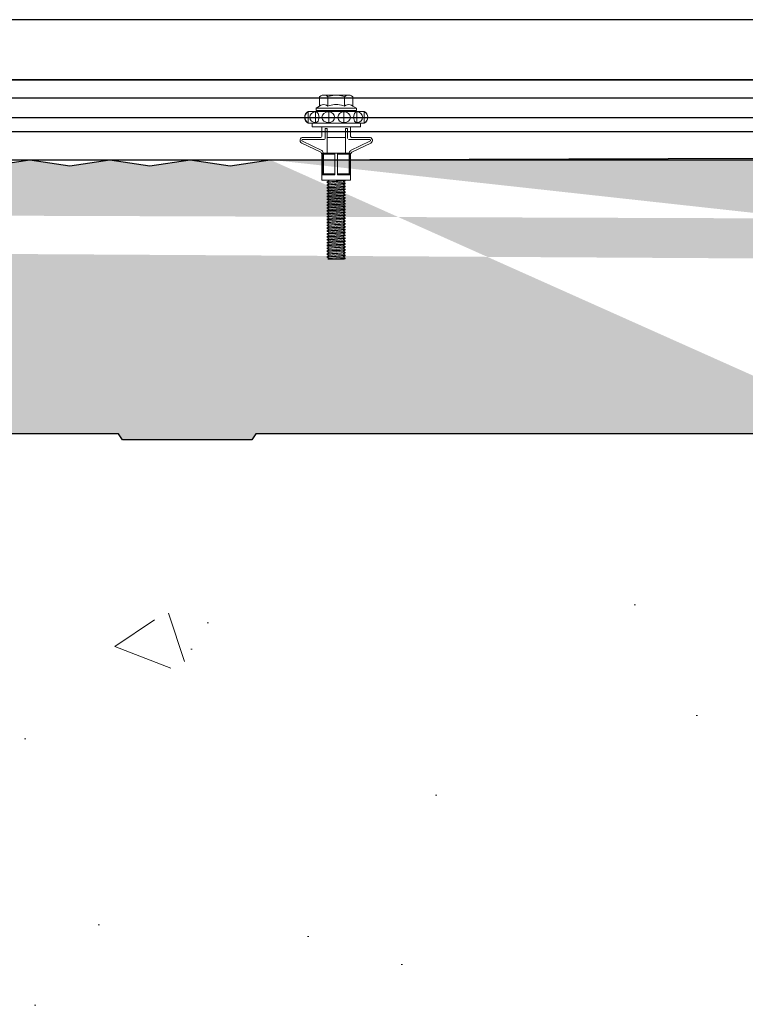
# Model space of a CAD drawing. Header units: millimetres. Extents: x -312551 to 250764, y -35891 to 59426.
# Tile 281 of 316: x 160094 to 160275, y 9317 to 9563. Entities that reach past the tile are written whole.
import ezdxf

# ---------------------------------------------------------------- set-up
doc = ezdxf.new("R2010")
doc.units = ezdxf.units.MM
doc.header["$LTSCALE"] = 2.5
for name, color, linetype in [('AWP70', 7, 'Continuous'), ('Rails', 1, 'Continuous'), ('Terracotta Tile', 30, 'Continuous')]:
    doc.layers.add(name, color=color, linetype=linetype)
doc.layers.add('HATCH', color=4, linetype='Continuous', lineweight=13)

# ---------------------------------------------------------------- blocks, each defined once
blk = doc.blocks.new('KP Tile fastener')
at = {"layer": 'Rails', "color": 7, "linetype": 'Continuous', "lineweight": 0}
for p, q in [((-3.24, 7.64), (-3.59, 7.37)), ((-3.18, 7.63), (-3.5, 7.37)), ((-2.83, 7.81), (-3.24, 7.64)), ((-2.8, 7.8), (-3.18, 7.63)), ((-2.39, 7.87), (-2.83, 7.81)), ((-2.39, 7.86), (-2.8, 7.8)), ((-1.94, 7.82), (-2.39, 7.87)), ((-1.97, 7.8), (-2.39, 7.86)), ((-1.59, 7.63), (-1.97, 7.8)), ((-1.53, 7.65), (-1.94, 7.82)), ((-1.27, 7.37), (-1.59, 7.63)), ((-1.18, 7.38), (-1.53, 7.65)), ((2.63, 3.85), (2.63, 8.3)), ((3.13, 3.04), (3.13, 8.33)), ((5.95, 3.6), (3.61, 8.44)), ((6.37, 3.87), (4.05, 8.63)), ((-5.19, 4.16), (-4.68, 5.04)), ((-4.68, 0), (-4.68, 5.04)), ((-4.68, 5.04), (-4.05, 5.04)), ((-4.05, 0), (-4.05, 5.04)), ((-3.59, 7.37), (-3.87, 7.02)), ((-3.87, 0), (-3.87, 7.02)), ((-3.5, 7.37), (-3.73, 7.02)), ((-3.73, 7.02), (-1.04, 7.02)), ((-3.63, 5.7), (-3.73, 5.14)), ((-3.73, 5.14), (-1.04, 5.14)), ((-3.73, 5.14), (-3.63, 4.82)), ((-3.34, 6.17), (-3.63, 5.7)), ((-2.9, 6.49), (-3.34, 6.17)), ((-2.39, 6.6), (-2.9, 6.49)), ((-1.87, 6.49), (-2.39, 6.6)), ((-1.43, 6.17), (-1.87, 6.49)), ((-1.14, 5.7), (-1.43, 6.17)), ((-1.04, 7.02), (-1.27, 7.37)), ((-0.9, 7.02), (-1.18, 7.38)), ((-1.04, 5.14), (-1.14, 5.7)), ((-1.14, 4.82), (-1.04, 5.14)), ((-0.9, 0), (-0.9, 7.02)), ((-0.9, 6.03), (0, 6.03)), ((0, 0), (0, 6.03)), ((0, 0), (0, 6.03)), ((-7.87, 3.5), (-7.92, 3.12)), ((-7.92, 0), (-7.92, 3.12)), ((-7.92, 3.12), (-7.87, 2.73)), ((-7.71, 3.86), (-7.87, 3.5)), ((-7.87, 2.73), (-7.71, 2.38)), ((-7.47, 4.16), (-7.71, 3.86)), ((-7.47, 4.16), (-5.19, 4.16)), ((-5.53, 3.49), (-5.58, 3.12)), ((-5.58, 3.12), (-5.53, 2.74)), ((-5.4, 3.85), (-5.53, 3.49)), ((-5.53, 2.74), (-5.4, 2.39)), ((-5.19, 4.15), (-5.4, 3.85)), ((-3.63, 2.53), (-3.73, 1.88)), ((-3.63, 4.82), (-3.34, 4.54)), ((-3.34, 3.07), (-3.63, 2.53)), ((-3.34, 4.54), (-2.39, 4.3)), ((-2.9, 3.44), (-3.34, 3.07)), ((-2.39, 3.57), (-2.9, 3.44)), ((-2.39, 4.3), (-1.43, 4.54)), ((-1.87, 3.44), (-2.39, 3.57)), ((-1.43, 3.07), (-1.87, 3.44)), ((-1.43, 4.54), (-1.14, 4.82)), ((-1.14, 2.53), (-1.43, 3.07)), ((-1.04, 1.88), (-1.14, 2.53)), ((0, 3.6), (2.38, 3.6)), ((0.43, 2.28), (0.43, 2.79)), ((0.43, 2.79), (2.88, 2.79)), ((6.6, 0.36), (6.6, 3.69)), ((6.6, 3.51), (12, 3.51)), ((6.6, 3.33), (12, 3.33)), ((6.6, 3.33), (6.87, 3.2)), ((6.87, 0.36), (6.87, 3.2)), ((6.87, 3.2), (11.73, 3.2)), ((6.95, 3.6), (12, 3.6)), ((11.73, 3.2), (12, 3.33)), ((11.73, 0.36), (11.73, 3.2)), ((12, 0.36), (12, 3.6)), ((12, 3.6), (13.35, 3.6)), ((13.35, 0), (13.35, 3.6)), ((-7.9, 0.43), (-7.92, 0)), ((-7.9, 0.43), (-7.92, 0)), ((-7.9, -0.43), (-7.92, 0)), ((-7.9, -0.43), (-7.92, 0)), ((-7.84, 0.86), (-7.9, 0.43)), ((-7.75, 1.28), (-7.84, 0.86)), ((-7.62, 1.69), (-7.75, 1.28)), ((-7.71, 2.38), (-7.47, 2.08)), ((-7.47, 2.08), (-7.62, 1.69)), ((-7.47, 2.08), (-5.19, 2.08)), ((-5.56, 0.42), (-5.58, 0)), ((-5.56, 0.42), (-5.58, 0)), ((-5.56, -0.42), (-5.58, 0)), ((-5.56, -0.42), (-5.58, 0)), ((-5.52, 0.85), (-5.56, 0.42)), ((-5.44, 1.28), (-5.52, 0.85)), ((-5.33, 1.69), (-5.44, 1.28)), ((-5.4, 2.39), (-5.19, 2.08)), ((-5.2, 2.08), (-5.33, 1.69)), ((-4.68, 0), (-4.68, -5.04)), ((-4.05, 2.09), (-3.87, 2.09)), ((-4.05, 0), (-4.05, -5.04)), ((-3.73, 1.88), (-1.04, 1.88)), ((-3.73, 1.88), (-3.63, 1.32)), ((-3.63, 1.32), (-3.34, 0.85)), ((-3.34, 0.85), (-2.9, 0.53)), ((-2.9, 0.53), (-2.39, 0.42)), ((-2.9, 0.53), (-2.39, 0.42)), ((-2.39, 0.42), (-1.87, 0.53)), ((-2.39, 0.42), (-1.87, 0.53)), ((-1.87, 0.53), (-1.43, 0.85)), ((-1.43, 0.85), (-1.14, 1.32)), ((-1.14, 1.32), (-1.04, 1.88)), ((0, 0), (0, -6.03)), ((0, 0), (0, -6.03)), ((0.43, 2.28), (6.6, 2.28)), ((2.63, 2.28), (2.63, -2.28)), ((6.6, 0.36), (12, 0.36)), ((6.6, 0.36), (6.6, -3.69)), ((13.35, 2.2), (13.38, 2.25)), ((13.35, 0), (13.35, -3.6)), ((13.38, 2.25), (13.74, -2.25)), ((13.38, 2.25), (13.53, 2.25)), ((13.53, 2.25), (13.89, -2.25)), ((13.53, 2.25), (13.77, 1.84)), ((13.77, 1.84), (13.78, 1.82)), ((13.78, 1.82), (13.8, 1.81)), ((13.8, 1.81), (13.81, 1.81)), ((13.81, 1.81), (13.83, 1.81)), ((13.82, 1.81), (14.17, -1.81)), ((13.83, 1.81), (13.85, 1.82)), ((13.85, 1.82), (13.86, 1.84)), ((13.86, 1.84), (14.1, 2.25)), ((14.1, 2.25), (14.46, -2.25)), ((14.1, 2.25), (14.25, 2.25)), ((14.25, 2.25), (14.61, -2.25)), ((14.25, 2.25), (14.49, 1.84)), ((14.49, 1.84), (14.5, 1.82)), ((14.5, 1.82), (14.52, 1.81)), ((14.52, 1.81), (14.53, 1.81)), ((14.53, 1.81), (14.55, 1.81)), ((14.54, 1.81), (14.89, -1.81)), ((14.55, 1.81), (14.57, 1.82)), ((14.57, 1.82), (14.58, 1.84)), ((14.58, 1.84), (14.82, 2.25)), ((14.82, 2.25), (15.18, -2.25)), ((14.82, 2.25), (14.97, 2.25)), ((14.97, 2.25), (15.33, -2.25)), ((14.97, 2.25), (15.21, 1.84)), ((15.21, 1.84), (15.22, 1.82)), ((15.22, 1.82), (15.24, 1.81)), ((15.24, 1.81), (15.25, 1.81)), ((15.25, 1.81), (15.27, 1.81)), ((15.26, 1.81), (15.61, -1.81)), ((15.27, 1.81), (15.29, 1.82)), ((15.29, 1.82), (15.3, 1.84)), ((15.3, 1.84), (15.54, 2.25)), ((15.54, 2.25), (15.9, -2.25)), ((15.54, 2.25), (15.69, 2.25)), ((15.69, 2.25), (16.05, -2.25)), ((15.69, 2.25), (15.93, 1.84)), ((15.93, 1.84), (15.94, 1.82)), ((15.94, 1.82), (15.96, 1.81)), ((15.96, 1.81), (15.97, 1.81)), ((15.97, 1.81), (15.99, 1.81)), ((15.98, 1.81), (16.33, -1.81)), ((15.99, 1.81), (16.01, 1.82)), ((16.01, 1.82), (16.02, 1.84)), ((16.02, 1.84), (16.26, 2.25)), ((16.26, 2.25), (16.62, -2.25)), ((16.26, 2.25), (16.41, 2.25)), ((16.41, 2.25), (16.77, -2.25)), ((16.41, 2.25), (16.65, 1.84)), ((16.65, 1.84), (16.66, 1.82)), ((16.66, 1.82), (16.68, 1.81)), ((16.68, 1.81), (16.69, 1.81)), ((16.69, 1.81), (16.71, 1.81)), ((16.7, 1.81), (17.05, -1.81)), ((16.71, 1.81), (16.73, 1.82)), ((16.73, 1.82), (16.74, 1.84)), ((16.74, 1.84), (16.98, 2.25)), ((16.98, 2.25), (17.34, -2.25)), ((16.98, 2.25), (17.13, 2.25)), ((17.13, 2.25), (17.49, -2.25)), ((17.13, 2.25), (17.37, 1.84)), ((17.37, 1.84), (17.38, 1.82)), ((17.38, 1.82), (17.4, 1.81)), ((17.4, 1.81), (17.41, 1.81)), ((17.41, 1.81), (17.43, 1.81)), ((17.42, 1.81), (17.77, -1.81)), ((17.43, 1.81), (17.45, 1.82)), ((17.45, 1.82), (17.46, 1.84)), ((17.46, 1.84), (17.7, 2.25)), ((17.7, 2.25), (18.06, -2.25)), ((17.7, 2.25), (17.85, 2.25)), ((17.85, 2.25), (18.21, -2.25)), ((17.85, 2.25), (18.09, 1.84)), ((18.09, 1.84), (18.1, 1.82)), ((18.1, 1.82), (18.12, 1.81)), ((18.12, 1.81), (18.13, 1.81)), ((18.13, 1.81), (18.15, 1.81)), ((18.14, 1.81), (18.49, -1.81)), ((18.15, 1.81), (18.17, 1.82)), ((18.17, 1.82), (18.18, 1.84)), ((18.18, 1.84), (18.42, 2.25)), ((18.42, 2.25), (18.78, -2.25)), ((18.42, 2.25), (18.57, 2.25)), ((18.57, 2.25), (18.93, -2.25)), ((18.57, 2.25), (18.81, 1.84)), ((18.81, 1.84), (18.82, 1.82)), ((18.82, 1.82), (18.84, 1.81)), ((18.84, 1.81), (18.85, 1.81)), ((18.85, 1.81), (18.87, 1.81)), ((18.86, 1.81), (19.21, -1.81)), ((18.87, 1.81), (18.89, 1.82)), ((18.89, 1.82), (18.9, 1.84)), ((18.9, 1.84), (19.14, 2.25)), ((19.14, 2.25), (19.5, -2.25)), ((19.14, 2.25), (19.29, 2.25)), ((19.29, 2.25), (19.65, -2.25)), ((19.29, 2.25), (19.53, 1.84)), ((19.53, 1.84), (19.54, 1.82)), ((19.54, 1.82), (19.56, 1.81)), ((19.56, 1.81), (19.57, 1.81)), ((19.57, 1.81), (19.59, 1.81)), ((19.58, 1.81), (19.93, -1.81)), ((19.59, 1.81), (19.61, 1.82)), ((19.61, 1.82), (19.62, 1.84)), ((19.62, 1.84), (19.86, 2.25)), ((19.86, 2.25), (20.22, -2.25)), ((19.86, 2.25), (20.01, 2.25)), ((20.01, 2.25), (20.37, -2.25)), ((20.01, 2.25), (20.25, 1.84)), ((20.25, 1.84), (20.26, 1.82)), ((20.26, 1.82), (20.28, 1.81)), ((20.28, 1.81), (20.29, 1.81)), ((20.29, 1.81), (20.31, 1.81)), ((20.3, 1.81), (20.65, -1.81)), ((20.31, 1.81), (20.33, 1.82)), ((20.33, 1.82), (20.34, 1.84)), ((20.34, 1.84), (20.58, 2.25)), ((20.58, 2.25), (20.94, -2.25)), ((20.58, 2.25), (20.73, 2.25)), ((20.73, 2.25), (21.09, -2.25)), ((20.73, 2.25), (20.97, 1.84)), ((20.97, 1.84), (20.98, 1.82)), ((20.98, 1.82), (21, 1.81)), ((21, 1.81), (21.01, 1.81)), ((21.01, 1.81), (21.03, 1.81)), ((21.02, 1.81), (21.37, -1.81)), ((21.03, 1.81), (21.05, 1.82)), ((21.05, 1.82), (21.06, 1.84)), ((21.06, 1.84), (21.3, 2.25)), ((21.3, 2.25), (21.66, -2.25)), ((21.3, 2.25), (21.45, 2.25)), ((21.45, 2.25), (21.81, -2.25)), ((21.45, 2.25), (21.69, 1.84)), ((21.69, 1.84), (21.7, 1.82)), ((21.7, 1.82), (21.72, 1.81)), ((21.72, 1.81), (21.73, 1.81)), ((21.73, 1.81), (21.75, 1.81)), ((21.74, 1.81), (22.09, -1.81)), ((21.75, 1.81), (21.77, 1.82)), ((21.77, 1.82), (21.78, 1.84)), ((21.78, 1.84), (22.02, 2.25)), ((22.02, 2.25), (22.38, -2.25)), ((22.02, 2.25), (22.17, 2.25)), ((22.17, 2.25), (22.53, -2.25)), ((22.17, 2.25), (22.41, 1.84)), ((22.41, 1.84), (22.42, 1.82)), ((22.42, 1.82), (22.44, 1.81)), ((22.44, 1.81), (22.45, 1.81)), ((22.45, 1.81), (22.47, 1.81)), ((22.46, 1.81), (22.81, -1.81)), ((22.47, 1.81), (22.49, 1.82)), ((22.49, 1.82), (22.5, 1.84)), ((22.5, 1.84), (22.74, 2.25)), ((22.74, 2.25), (23.1, -2.25)), ((22.74, 2.25), (22.89, 2.25)), ((22.89, 2.25), (23.25, -2.25)), ((22.89, 2.25), (23.13, 1.84)), ((23.13, 1.84), (23.14, 1.82)), ((23.14, 1.82), (23.16, 1.81)), ((23.16, 1.81), (23.17, 1.81)), ((23.17, 1.81), (23.19, 1.81)), ((23.18, 1.81), (23.53, -1.81)), ((23.19, 1.81), (23.21, 1.82)), ((23.21, 1.82), (23.22, 1.84)), ((23.22, 1.84), (23.46, 2.25)), ((23.46, 2.25), (23.82, -2.25)), ((23.46, 2.25), (23.61, 2.25)), ((23.61, 2.25), (23.97, -2.25)), ((23.61, 2.25), (23.85, 1.84)), ((23.85, 1.84), (23.86, 1.82)), ((23.86, 1.82), (23.88, 1.81)), ((23.88, 1.81), (23.89, 1.81)), ((23.89, 1.81), (23.91, 1.81)), ((23.9, 1.81), (24.25, -1.81)), ((23.91, 1.81), (23.93, 1.82)), ((23.93, 1.82), (23.94, 1.84)), ((23.94, 1.84), (24.18, 2.25)), ((24.18, 2.25), (24.54, -2.25)), ((24.18, 2.25), (24.33, 2.25)), ((24.33, 2.25), (24.69, -2.25)), ((24.33, 2.25), (24.57, 1.84)), ((24.57, 1.84), (24.58, 1.82)), ((24.58, 1.82), (24.6, 1.81)), ((24.6, 1.81), (24.61, 1.81)), ((24.61, 1.81), (24.63, 1.81)), ((24.62, 1.81), (24.97, -1.81)), ((24.63, 1.81), (24.65, 1.82)), ((24.65, 1.82), (24.66, 1.84)), ((24.66, 1.84), (24.9, 2.25)), ((24.9, 2.25), (25.26, -2.25)), ((24.9, 2.25), (25.05, 2.25)), ((25.05, 2.25), (25.41, -2.25)), ((25.05, 2.25), (25.29, 1.84)), ((25.29, 1.84), (25.3, 1.82)), ((25.3, 1.82), (25.32, 1.81)), ((25.32, 1.81), (25.33, 1.81)), ((25.33, 1.81), (25.35, 1.81)), ((25.34, 1.81), (25.69, -1.81)), ((25.35, 1.81), (25.37, 1.82)), ((25.37, 1.82), (25.38, 1.84)), ((25.38, 1.84), (25.62, 2.25)), ((25.62, 2.25), (25.98, -2.25)), ((25.62, 2.25), (25.77, 2.25)), ((25.77, 2.25), (26.13, -2.25)), ((25.77, 2.25), (26.01, 1.84)), ((26.01, 1.84), (26.02, 1.82)), ((26.02, 1.82), (26.04, 1.81)), ((26.04, 1.81), (26.05, 1.81)), ((26.05, 1.81), (26.07, 1.81)), ((26.06, 1.81), (26.41, -1.81)), ((26.07, 1.81), (26.09, 1.82)), ((26.09, 1.82), (26.1, 1.84)), ((26.1, 1.84), (26.34, 2.25)), ((26.34, 2.25), (26.7, -2.25)), ((26.34, 2.25), (26.49, 2.25)), ((26.49, 2.25), (26.85, -2.25)), ((26.49, 2.25), (26.73, 1.84)), ((26.73, 1.84), (26.74, 1.82)), ((26.74, 1.82), (26.76, 1.81)), ((26.76, 1.81), (26.77, 1.81)), ((26.77, 1.81), (26.79, 1.81)), ((26.78, 1.81), (27.13, -1.81)), ((26.79, 1.81), (26.81, 1.82)), ((26.81, 1.82), (26.82, 1.84)), ((26.82, 1.84), (27.06, 2.25)), ((27.06, 2.25), (27.42, -2.25)), ((27.06, 2.25), (27.21, 2.25)), ((27.21, 2.25), (27.57, -2.25)), ((27.21, 2.25), (27.45, 1.84)), ((27.45, 1.84), (27.46, 1.82)), ((27.46, 1.82), (27.48, 1.81)), ((27.48, 1.81), (27.49, 1.81)), ((27.49, 1.81), (27.51, 1.81)), ((27.5, 1.81), (27.85, -1.81)), ((27.51, 1.81), (27.53, 1.82)), ((27.53, 1.82), (27.54, 1.84)), ((27.54, 1.84), (27.78, 2.25)), ((27.78, 2.25), (28.14, -2.25)), ((27.78, 2.25), (27.93, 2.25)), ((27.93, 2.25), (28.29, -2.25)), ((27.93, 2.25), (28.17, 1.84)), ((28.17, 1.84), (28.18, 1.82)), ((28.18, 1.82), (28.2, 1.81)), ((28.2, 1.81), (28.21, 1.81)), ((28.21, 1.81), (28.23, 1.81)), ((28.22, 1.81), (28.57, -1.81)), ((28.23, 1.81), (28.25, 1.82)), ((28.25, 1.82), (28.26, 1.84)), ((28.26, 1.84), (28.5, 2.25)), ((28.5, 2.25), (28.86, -2.25)), ((28.5, 2.25), (28.65, 2.25)), ((28.65, 2.25), (29.01, -2.25)), ((28.65, 2.25), (28.89, 1.84)), ((28.89, 1.84), (28.9, 1.82)), ((28.9, 1.82), (28.92, 1.81)), ((28.92, 1.81), (28.93, 1.81)), ((28.93, 1.81), (28.95, 1.81)), ((28.94, 1.81), (29.29, -1.81)), ((28.95, 1.81), (28.97, 1.82)), ((28.97, 1.82), (28.98, 1.84)), ((28.98, 1.84), (29.22, 2.25)), ((29.22, 2.25), (29.58, -2.25)), ((29.22, 2.25), (29.37, 2.25)), ((29.37, 2.25), (29.73, -2.25)), ((29.37, 2.25), (29.61, 1.84)), ((29.61, 1.84), (29.62, 1.82)), ((29.62, 1.82), (29.64, 1.81)), ((29.64, 1.81), (29.65, 1.81)), ((29.65, 1.81), (29.67, 1.81)), ((29.66, 1.81), (30.01, -1.81)), ((29.67, 1.81), (29.69, 1.82)), ((29.69, 1.82), (29.7, 1.84)), ((29.7, 1.84), (29.94, 2.25)), ((29.94, 2.25), (30.09, 2.25)), ((29.94, 2.25), (30.3, -2.25)), ((30.09, 2.25), (30.33, 1.84)), ((30.09, 2.25), (30.45, -2.25)), ((30.33, 1.84), (30.34, 1.82)), ((30.34, 1.82), (30.36, 1.81)), ((30.36, 1.81), (30.37, 1.81)), ((30.37, 1.81), (30.39, 1.81)), ((30.38, 1.81), (30.73, -1.81)), ((30.39, 1.81), (30.41, 1.82)), ((30.41, 1.82), (30.42, 1.84)), ((30.42, 1.84), (30.66, 2.25)), ((30.66, 2.25), (30.81, 2.25)), ((30.66, 2.25), (31.02, -2.25)), ((30.81, 2.25), (31.05, 1.84)), ((30.81, 2.25), (31.17, -2.25)), ((31.05, 1.84), (31.06, 1.82)), ((31.06, 1.82), (31.08, 1.81)), ((31.08, 1.81), (31.09, 1.81)), ((31.09, 1.81), (31.11, 1.81)), ((31.1, 1.81), (31.45, -1.81)), ((31.11, 1.81), (31.13, 1.82)), ((31.13, 1.82), (31.14, 1.84)), ((31.14, 1.84), (31.38, 2.25)), ((31.38, 2.25), (31.53, 2.25)), ((31.38, 2.25), (31.74, -2.25)), ((31.53, 2.25), (31.77, 1.84)), ((31.53, 2.25), (31.89, -2.25)), ((31.77, 1.84), (31.78, 1.82)), ((31.78, 1.82), (31.8, 1.81)), ((31.8, 1.81), (31.81, 1.81)), ((31.81, 1.81), (31.83, 1.81)), ((31.82, 1.81), (32.17, -1.81)), ((31.83, 1.81), (31.85, 1.82)), ((31.85, 1.82), (31.86, 1.84)), ((31.86, 1.84), (32.1, 2.25)), ((32.1, 2.25), (32.25, 2.25)), ((32.1, 2.25), (32.46, -2.25)), ((32.25, 2.25), (32.49, 1.84)), ((32.25, 2.25), (32.61, -2.25)), ((32.49, 1.84), (32.5, 1.82)), ((32.5, 1.82), (32.52, 1.81)), ((32.52, 1.81), (32.53, 1.81)), ((32.53, 1.81), (32.55, 1.81)), ((32.54, 1.81), (32.89, -1.81)), ((32.55, 1.81), (32.57, 1.82)), ((32.57, 1.82), (32.58, 1.84)), ((32.58, 1.84), (32.82, 2.25)), ((32.82, 2.25), (32.97, 2.25)), ((32.82, 2.25), (33.1, -1.25)), ((32.97, 2.25), (33.1, 2.02)), ((32.97, 2.25), (33.1, 0.61)), ((33.1, -2.11), (33.1, 2.02)), ((-7.92, 0), (-7.92, -3.12)), ((-7.84, -0.86), (-7.9, -0.43)), ((-7.84, -0.86), (-7.9, -0.43)), ((-7.87, -2.73), (-7.71, -2.38)), ((-7.75, -1.28), (-7.84, -0.86)), ((-7.62, -1.69), (-7.75, -1.28)), ((-7.71, -2.38), (-7.47, -2.08)), ((-7.47, -2.08), (-7.62, -1.69)), ((-7.47, -2.08), (-5.19, -2.08)), ((-5.52, -0.85), (-5.56, -0.42)), ((-5.52, -0.85), (-5.56, -0.42)), ((-5.53, -2.74), (-5.4, -2.39)), ((-5.44, -1.28), (-5.52, -0.85)), ((-5.33, -1.69), (-5.44, -1.28)), ((-5.4, -2.39), (-5.19, -2.08)), ((-5.2, -2.08), (-5.33, -1.69)), ((-4.05, -2.09), (-3.87, -2.09)), ((-3.87, 0), (-3.87, -7.02)), ((-3.73, -1.88), (-3.63, -1.32)), ((-3.63, -2.53), (-3.73, -1.88)), ((-3.73, -1.88), (-1.04, -1.88)), ((-3.63, -1.32), (-3.34, -0.85)), ((-3.34, -0.85), (-2.9, -0.53)), ((-3.34, -0.85), (-2.9, -0.53)), ((-2.9, -0.53), (-2.39, -0.42)), ((-2.9, -0.53), (-2.39, -0.42)), ((-2.39, -0.42), (-1.87, -0.53)), ((-2.39, -0.42), (-1.87, -0.53)), ((-1.87, -0.53), (-1.43, -0.85)), ((-1.87, -0.53), (-1.43, -0.85)), ((-1.43, -0.85), (-1.14, -1.32)), ((-1.14, -1.32), (-1.04, -1.88)), ((-1.04, -1.88), (-1.14, -2.53)), ((-0.9, 0), (-0.9, -7.02)), ((0.43, -2.28), (0.43, -2.79)), ((0.43, -2.28), (6.6, -2.28)), ((6.6, -0.36), (12, -0.36)), ((6.87, -0.36), (6.87, -3.2)), ((11.73, -0.36), (11.73, -3.2)), ((12, -0.36), (12, -3.6)), ((13.35, -0.78), (13.45, -1.81)), ((13.35, -1.94), (13.41, -1.84)), ((13.42, -1.82), (13.41, -1.84)), ((13.44, -1.81), (13.42, -1.82)), ((13.45, -1.81), (13.44, -1.81)), ((13.47, -1.81), (13.45, -1.81)), ((13.49, -1.82), (13.47, -1.81)), ((13.5, -1.84), (13.49, -1.82)), ((13.5, -1.84), (13.74, -2.25)), ((13.74, -2.25), (13.89, -2.25)), ((13.89, -2.25), (14.13, -1.84)), ((14.14, -1.82), (14.13, -1.84)), ((14.16, -1.81), (14.14, -1.82)), ((14.17, -1.81), (14.16, -1.81)), ((14.19, -1.81), (14.17, -1.81)), ((14.21, -1.82), (14.19, -1.81)), ((14.22, -1.84), (14.21, -1.82)), ((14.22, -1.84), (14.46, -2.25)), ((14.46, -2.25), (14.61, -2.25)), ((14.61, -2.25), (14.85, -1.84)), ((14.86, -1.82), (14.85, -1.84)), ((14.88, -1.81), (14.86, -1.82)), ((14.89, -1.81), (14.88, -1.81)), ((14.91, -1.81), (14.89, -1.81)), ((14.93, -1.82), (14.91, -1.81)), ((14.94, -1.84), (14.93, -1.82)), ((14.94, -1.84), (15.18, -2.25)), ((15.18, -2.25), (15.33, -2.25)), ((15.33, -2.25), (15.57, -1.84)), ((15.58, -1.82), (15.57, -1.84)), ((15.6, -1.81), (15.58, -1.82)), ((15.61, -1.81), (15.6, -1.81)), ((15.63, -1.81), (15.61, -1.81)), ((15.65, -1.82), (15.63, -1.81)), ((15.66, -1.84), (15.65, -1.82)), ((15.66, -1.84), (15.9, -2.25)), ((15.9, -2.25), (16.05, -2.25)), ((16.05, -2.25), (16.29, -1.84)), ((16.3, -1.82), (16.29, -1.84)), ((16.32, -1.81), (16.3, -1.82)), ((16.33, -1.81), (16.32, -1.81)), ((16.35, -1.81), (16.33, -1.81)), ((16.37, -1.82), (16.35, -1.81)), ((16.38, -1.84), (16.37, -1.82)), ((16.38, -1.84), (16.62, -2.25)), ((16.62, -2.25), (16.77, -2.25)), ((16.77, -2.25), (17.01, -1.84)), ((17.02, -1.82), (17.01, -1.84)), ((17.04, -1.81), (17.02, -1.82)), ((17.05, -1.81), (17.04, -1.81)), ((17.07, -1.81), (17.05, -1.81)), ((17.09, -1.82), (17.07, -1.81)), ((17.1, -1.84), (17.09, -1.82)), ((17.1, -1.84), (17.34, -2.25)), ((17.34, -2.25), (17.49, -2.25)), ((17.49, -2.25), (17.73, -1.84)), ((17.74, -1.82), (17.73, -1.84)), ((17.76, -1.81), (17.74, -1.82)), ((17.77, -1.81), (17.76, -1.81)), ((17.79, -1.81), (17.77, -1.81)), ((17.81, -1.82), (17.79, -1.81)), ((17.82, -1.84), (17.81, -1.82)), ((17.82, -1.84), (18.06, -2.25)), ((18.06, -2.25), (18.21, -2.25)), ((18.21, -2.25), (18.45, -1.84)), ((18.46, -1.82), (18.45, -1.84)), ((18.48, -1.81), (18.46, -1.82)), ((18.49, -1.81), (18.48, -1.81)), ((18.51, -1.81), (18.49, -1.81)), ((18.53, -1.82), (18.51, -1.81)), ((18.54, -1.84), (18.53, -1.82)), ((18.54, -1.84), (18.78, -2.25)), ((18.78, -2.25), (18.93, -2.25)), ((18.93, -2.25), (19.17, -1.84)), ((19.18, -1.82), (19.17, -1.84)), ((19.2, -1.81), (19.18, -1.82)), ((19.21, -1.81), (19.2, -1.81)), ((19.23, -1.81), (19.21, -1.81)), ((19.25, -1.82), (19.23, -1.81)), ((19.26, -1.84), (19.25, -1.82)), ((19.26, -1.84), (19.5, -2.25)), ((19.5, -2.25), (19.65, -2.25)), ((19.65, -2.25), (19.89, -1.84)), ((19.9, -1.82), (19.89, -1.84)), ((19.92, -1.81), (19.9, -1.82)), ((19.93, -1.81), (19.92, -1.81)), ((19.95, -1.81), (19.93, -1.81)), ((19.97, -1.82), (19.95, -1.81)), ((19.98, -1.84), (19.97, -1.82)), ((19.98, -1.84), (20.22, -2.25)), ((20.22, -2.25), (20.37, -2.25)), ((20.37, -2.25), (20.61, -1.84)), ((20.62, -1.82), (20.61, -1.84)), ((20.64, -1.81), (20.62, -1.82)), ((20.65, -1.81), (20.64, -1.81)), ((20.67, -1.81), (20.65, -1.81)), ((20.69, -1.82), (20.67, -1.81)), ((20.7, -1.84), (20.69, -1.82)), ((20.7, -1.84), (20.94, -2.25)), ((20.94, -2.25), (21.09, -2.25)), ((21.09, -2.25), (21.33, -1.84)), ((21.34, -1.82), (21.33, -1.84)), ((21.36, -1.81), (21.34, -1.82)), ((21.37, -1.81), (21.36, -1.81)), ((21.39, -1.81), (21.37, -1.81)), ((21.41, -1.82), (21.39, -1.81)), ((21.42, -1.84), (21.41, -1.82)), ((21.42, -1.84), (21.66, -2.25)), ((21.66, -2.25), (21.81, -2.25)), ((21.81, -2.25), (22.05, -1.84)), ((22.06, -1.82), (22.05, -1.84)), ((22.08, -1.81), (22.06, -1.82)), ((22.09, -1.81), (22.08, -1.81)), ((22.11, -1.81), (22.09, -1.81)), ((22.13, -1.82), (22.11, -1.81)), ((22.14, -1.84), (22.13, -1.82)), ((22.14, -1.84), (22.38, -2.25)), ((22.38, -2.25), (22.53, -2.25)), ((22.53, -2.25), (22.77, -1.84)), ((22.78, -1.82), (22.77, -1.84)), ((22.8, -1.81), (22.78, -1.82)), ((22.81, -1.81), (22.8, -1.81)), ((22.83, -1.81), (22.81, -1.81)), ((22.85, -1.82), (22.83, -1.81)), ((22.86, -1.84), (22.85, -1.82)), ((22.86, -1.84), (23.1, -2.25)), ((23.1, -2.25), (23.25, -2.25)), ((23.25, -2.25), (23.49, -1.84)), ((23.5, -1.82), (23.49, -1.84)), ((23.52, -1.81), (23.5, -1.82)), ((23.53, -1.81), (23.52, -1.81)), ((23.55, -1.81), (23.53, -1.81)), ((23.57, -1.82), (23.55, -1.81)), ((23.58, -1.84), (23.57, -1.82)), ((23.58, -1.84), (23.82, -2.25)), ((23.82, -2.25), (23.97, -2.25)), ((23.97, -2.25), (24.21, -1.84)), ((24.22, -1.82), (24.21, -1.84)), ((24.24, -1.81), (24.22, -1.82)), ((24.25, -1.81), (24.24, -1.81)), ((24.27, -1.81), (24.25, -1.81)), ((24.29, -1.82), (24.27, -1.81)), ((24.3, -1.84), (24.29, -1.82)), ((24.3, -1.84), (24.54, -2.25)), ((24.54, -2.25), (24.69, -2.25)), ((24.69, -2.25), (24.93, -1.84)), ((24.94, -1.82), (24.93, -1.84)), ((24.96, -1.81), (24.94, -1.82)), ((24.97, -1.81), (24.96, -1.81)), ((24.99, -1.81), (24.97, -1.81)), ((25.01, -1.82), (24.99, -1.81)), ((25.02, -1.84), (25.01, -1.82)), ((25.02, -1.84), (25.26, -2.25)), ((25.26, -2.25), (25.41, -2.25)), ((25.41, -2.25), (25.65, -1.84)), ((25.66, -1.82), (25.65, -1.84)), ((25.68, -1.81), (25.66, -1.82)), ((25.69, -1.81), (25.68, -1.81)), ((25.71, -1.81), (25.69, -1.81)), ((25.73, -1.82), (25.71, -1.81)), ((25.74, -1.84), (25.73, -1.82)), ((25.74, -1.84), (25.98, -2.25)), ((25.98, -2.25), (26.13, -2.25)), ((26.13, -2.25), (26.37, -1.84)), ((26.38, -1.82), (26.37, -1.84)), ((26.4, -1.81), (26.38, -1.82)), ((26.41, -1.81), (26.4, -1.81)), ((26.43, -1.81), (26.41, -1.81)), ((26.45, -1.82), (26.43, -1.81)), ((26.46, -1.84), (26.45, -1.82)), ((26.46, -1.84), (26.7, -2.25)), ((26.7, -2.25), (26.85, -2.25)), ((26.85, -2.25), (27.09, -1.84)), ((27.1, -1.82), (27.09, -1.84)), ((27.12, -1.81), (27.1, -1.82)), ((27.13, -1.81), (27.12, -1.81)), ((27.15, -1.81), (27.13, -1.81)), ((27.17, -1.82), (27.15, -1.81)), ((27.18, -1.84), (27.17, -1.82)), ((27.18, -1.84), (27.42, -2.25)), ((27.42, -2.25), (27.57, -2.25)), ((27.57, -2.25), (27.81, -1.84)), ((27.82, -1.82), (27.81, -1.84)), ((27.84, -1.81), (27.82, -1.82)), ((27.85, -1.81), (27.84, -1.81)), ((27.87, -1.81), (27.85, -1.81)), ((27.89, -1.82), (27.87, -1.81)), ((27.9, -1.84), (27.89, -1.82)), ((27.9, -1.84), (28.14, -2.25)), ((28.14, -2.25), (28.29, -2.25)), ((28.29, -2.25), (28.53, -1.84)), ((28.54, -1.82), (28.53, -1.84)), ((28.56, -1.81), (28.54, -1.82)), ((28.57, -1.81), (28.56, -1.81)), ((28.59, -1.81), (28.57, -1.81)), ((28.61, -1.82), (28.59, -1.81)), ((28.62, -1.84), (28.61, -1.82)), ((28.62, -1.84), (28.86, -2.25)), ((28.86, -2.25), (29.01, -2.25)), ((29.01, -2.25), (29.25, -1.84)), ((29.26, -1.82), (29.25, -1.84)), ((29.28, -1.81), (29.26, -1.82)), ((29.29, -1.81), (29.28, -1.81)), ((29.31, -1.81), (29.29, -1.81)), ((29.33, -1.82), (29.31, -1.81)), ((29.34, -1.84), (29.33, -1.82)), ((29.34, -1.84), (29.58, -2.25)), ((29.58, -2.25), (29.73, -2.25)), ((29.73, -2.25), (29.97, -1.84)), ((29.98, -1.82), (29.97, -1.84)), ((30, -1.81), (29.98, -1.82)), ((30.01, -1.81), (30, -1.81)), ((30.03, -1.81), (30.01, -1.81)), ((30.05, -1.82), (30.03, -1.81)), ((30.06, -1.84), (30.05, -1.82)), ((30.06, -1.84), (30.3, -2.25)), ((30.3, -2.25), (30.45, -2.25)), ((30.45, -2.25), (30.69, -1.84)), ((30.7, -1.82), (30.69, -1.84)), ((30.72, -1.81), (30.7, -1.82)), ((30.73, -1.81), (30.72, -1.81)), ((30.75, -1.81), (30.73, -1.81)), ((30.77, -1.82), (30.75, -1.81)), ((30.78, -1.84), (30.77, -1.82)), ((30.78, -1.84), (31.02, -2.25)), ((31.02, -2.25), (31.17, -2.25)), ((31.17, -2.25), (31.41, -1.84)), ((31.42, -1.82), (31.41, -1.84)), ((31.44, -1.81), (31.42, -1.82)), ((31.45, -1.81), (31.44, -1.81)), ((31.47, -1.81), (31.45, -1.81)), ((31.49, -1.82), (31.47, -1.81)), ((31.5, -1.84), (31.49, -1.82)), ((31.5, -1.84), (31.74, -2.25)), ((31.74, -2.25), (31.89, -2.25)), ((31.89, -2.25), (32.13, -1.84)), ((32.14, -1.82), (32.13, -1.84)), ((32.16, -1.81), (32.14, -1.82)), ((32.17, -1.81), (32.16, -1.81)), ((32.19, -1.81), (32.17, -1.81)), ((32.21, -1.82), (32.19, -1.81)), ((32.22, -1.84), (32.21, -1.82)), ((32.22, -1.84), (32.46, -2.25)), ((32.46, -2.25), (32.61, -2.25)), ((32.61, -2.25), (32.85, -1.84)), ((32.86, -1.82), (32.85, -1.84)), ((32.88, -1.81), (32.86, -1.82)), ((32.89, -1.81), (32.88, -1.81)), ((32.91, -1.81), (32.89, -1.81)), ((32.93, -1.82), (32.91, -1.81)), ((32.94, -1.84), (32.93, -1.82)), ((32.94, -1.84), (33.1, -2.11)), ((-7.92, -3.12), (-7.87, -2.73)), ((-7.87, -3.5), (-7.92, -3.12)), ((-7.71, -3.86), (-7.87, -3.5)), ((-7.47, -4.16), (-7.71, -3.86)), ((-7.47, -4.16), (-5.19, -4.16)), ((-5.58, -3.12), (-5.53, -2.74)), ((-5.53, -3.49), (-5.58, -3.12)), ((-5.4, -3.85), (-5.53, -3.49)), ((-5.19, -4.15), (-5.4, -3.85)), ((-5.19, -4.16), (-4.68, -5.04)), ((-3.73, -5.14), (-3.63, -4.82)), ((-3.34, -3.07), (-3.63, -2.53)), ((-3.63, -4.82), (-3.34, -4.54)), ((-2.9, -3.44), (-3.34, -3.07)), ((-3.34, -4.54), (-2.39, -4.3)), ((-2.39, -3.57), (-2.9, -3.44)), ((-1.87, -3.44), (-2.39, -3.57)), ((-2.39, -4.3), (-1.43, -4.54)), ((-1.43, -3.07), (-1.87, -3.44)), ((-1.14, -2.53), (-1.43, -3.07)), ((-1.43, -4.54), (-1.14, -4.82)), ((-1.14, -4.82), (-1.04, -5.14)), ((0, -3.6), (2.38, -3.6)), ((0.43, -2.79), (2.88, -2.79)), ((2.63, -3.85), (2.63, -8.3)), ((3.13, -3.04), (3.13, -8.33)), ((5.95, -3.6), (3.61, -8.44)), ((6.37, -3.87), (4.05, -8.63)), ((6.6, -3.33), (6.87, -3.2)), ((6.6, -3.33), (12, -3.33)), ((6.6, -3.51), (12, -3.51)), ((6.87, -3.2), (11.73, -3.2)), ((6.95, -3.6), (12, -3.6)), ((11.73, -3.2), (12, -3.33)), ((12, -3.6), (13.35, -3.6)), ((-4.68, -5.04), (-4.05, -5.04)), ((-3.59, -7.37), (-3.87, -7.02)), ((-3.63, -5.7), (-3.73, -5.14)), ((-3.73, -5.14), (-1.04, -5.14)), ((-3.5, -7.37), (-3.73, -7.02)), ((-3.73, -7.02), (-1.04, -7.02)), ((-3.34, -6.17), (-3.63, -5.7)), ((-3.24, -7.64), (-3.59, -7.37)), ((-3.18, -7.63), (-3.5, -7.37)), ((-2.9, -6.49), (-3.34, -6.17)), ((-2.39, -6.6), (-2.9, -6.49)), ((-1.87, -6.49), (-2.39, -6.6)), ((-1.43, -6.17), (-1.87, -6.49)), ((-1.27, -7.37), (-1.59, -7.63)), ((-1.18, -7.38), (-1.53, -7.65)), ((-1.14, -5.7), (-1.43, -6.17)), ((-1.04, -7.02), (-1.27, -7.37)), ((-0.9, -7.02), (-1.18, -7.38)), ((-1.04, -5.14), (-1.14, -5.7)), ((-0.9, -6.03), (0, -6.03)), ((-2.83, -7.81), (-3.24, -7.64)), ((-2.8, -7.8), (-3.18, -7.63)), ((-2.39, -7.87), (-2.83, -7.81)), ((-2.39, -7.86), (-2.8, -7.8)), ((-1.97, -7.8), (-2.39, -7.86)), ((-1.94, -7.82), (-2.39, -7.87)), ((-1.59, -7.63), (-1.97, -7.8)), ((-1.53, -7.65), (-1.94, -7.82))]:
    blk.add_line(p, q, dxfattribs=at)
for centre, radius, start, end in [((3.38, 8.3), 0.75, 26.0089, 180), ((3.38, 8.33), 0.25, 25.8375, 180), ((2.38, 3.85), 0.25, 270, 360), ((6.96, 4.37), 1.27, 217.172, 253.6075), ((6.95, 4.35), 0.75, 219.9145, 270), ((2.38, -3.85), 0.25, 0, 90), ((2.88, -3.04), 0.25, 360, 90), ((6.96, -4.37), 1.27, 106.3925, 142.828), ((6.95, -4.35), 0.75, 90, 140.0855), ((3.38, -8.3), 0.75, 180, 333.9911), ((3.38, -8.33), 0.25, 180, 334.1625)]:
    blk.add_arc(centre, radius, start, end, dxfattribs=at)

msp = doc.modelspace()

# ---------------------------------------------------------------- hatches: boundary and pattern name
at = {"linetype": 'Continuous'}
h = msp.add_hatch(dxfattribs=at)
h.set_pattern_fill('AR-SAND', color=6, scale=7.5, angle=90, style=0)
h.set_pattern_definition([(232.5, (140087.877, 5342.213), (-14.451178, 0.47245), [0, -11.4, 0, -12.75, 0, -12.1875]), (262.5, (140087.877, 5342.213), (-21.166095, -13.273325), [0, -6.15, 0, -10.275, 0, -3.9375]), (302.5, (140087.877, 5351.438), (-0.042443, -23.356064), [0, -3.75, 0, -13.5, 0, -17.625]), (312.5, (140087.877, 5351.438), (-6.582567, -22.54595), [0, -1.875, 0, -8.85, 0, -10.125])])
edge = h.paths.add_edge_path(flags=17)
edge.add_arc((160328.33, 9465.89), 1.29, 281.3099, 450)
edge.add_arc((160328.33, 9465.89), 1.29, -78.6901, 90, ccw=False)
edge.add_line((160328.58, 9464.62), (160319.2, 9462.74))
edge.add_arc((160319, 9463.72), 1, 218.2899, 281.3099, ccw=False)
edge.add_arc((160316.65, 9461.87), 2, 38.2899, 182.6445)
edge.add_line((160314.65, 9461.77), (160314.64, 9461.77))
edge.add_line((160314.64, 9461.77), (160314.64, 9459.36))
edge.add_arc((160313.24, 9459.36), 1.4, 269.9988, 360, ccw=False)
edge = h.paths.add_edge_path(flags=16)
edge.add_arc((160328.33, 9465.89), 1.29, 281.3099, 450)
edge.add_arc((160328.33, 9465.89), 1.29, -78.6901, 90, ccw=False)
edge = h.paths.add_edge_path()
edge.add_line((160313.24, 9457.96), (160288.35, 9457.96))
edge.add_line((160288.35, 9457.96), (160287.34, 9459.47))
edge.add_line((160287.34, 9459.47), (160153.02, 9459.47))
edge.add_line((160153.02, 9459.47), (160152.02, 9457.97))
edge.add_line((160152.02, 9457.97), (160119.69, 9457.97))
edge.add_line((160119.69, 9457.97), (160118.69, 9459.47))
edge.add_line((160118.69, 9459.47), (160086.35, 9459.47))
edge.add_line((160086.35, 9459.47), (160085.35, 9457.97))
edge.add_line((160085.35, 9457.97), (160053.02, 9457.97))
edge.add_line((160053.02, 9457.97), (160052.02, 9459.47))
edge.add_line((160052.02, 9459.47), (160019.69, 9459.47))
edge.add_line((160019.69, 9459.47), (160018.69, 9457.97))
edge.add_line((160018.69, 9457.97), (159986.35, 9457.97))
edge.add_line((159986.35, 9457.97), (159985.35, 9459.47))
edge.add_line((159985.35, 9459.47), (159953.02, 9459.47))
edge.add_line((159953.02, 9459.47), (159952.02, 9457.97))
edge.add_line((159952.02, 9457.97), (159919.69, 9457.97))
edge.add_line((159919.69, 9457.97), (159918.69, 9459.47))
edge.add_line((159918.69, 9459.47), (156295.49, 9459.47))
edge.add_line((156295.49, 9459.47), (156294.49, 9457.97))
edge.add_line((156294.49, 9457.97), (156242.47, 9457.97))
edge.add_line((156242.47, 9457.97), (156242.47, 9527.39))
edge.add_arc((160322.05, 9509.98), 3.2, 90, 177.9892, ccw=False)
edge.add_line((160322.05, 9513.18), (160333.13, 9513.18))
edge.add_arc((160333.13, 9509.98), 3.2, 0, 90, ccw=False)
edge.add_line((160336.33, 9509.98), (160336.33, 9508.29))
edge.add_arc((160333.13, 9508.29), 3.2, 275, 360, ccw=False)
edge.add_line((160333.41, 9505.1), (160325.86, 9504.44))
edge.add_arc((160326.08, 9501.95), 2.5, 95, 160.1929)
edge.add_arc((160326.08, 9501.95), 3.2, 95, 160.1929, ccw=False)
edge.add_line((160325.8, 9505.14), (160333.35, 9505.8))
edge.add_arc((160333.13, 9508.29), 2.5, 275, 360)
edge.add_line((160335.63, 9508.29), (160335.63, 9509.98))
edge.add_arc((160333.13, 9509.98), 2.5, 0, 90)
edge.add_line((160333.13, 9512.48), (160322.05, 9512.48))
edge.add_arc((160322.05, 9509.98), 2.5, 90, 177.9892)
edge.add_line((160156.6, 9527.97), (160283.27, 9528.38))
edge.add_line((160283.86, 9528.38), (160287.54, 9528.38))
edge.add_arc((160287.54, 9523.18), 5.2, 13.8025, 90, ccw=False)
edge.add_line((160292.59, 9524.42), (160296.24, 9509.58))
edge.add_arc((160298.67, 9510.18), 2.5, 193.8025, 270)
edge.add_line((160298.67, 9507.68), (160306.81, 9507.68))
edge.add_arc((160306.81, 9507.58), 0.1, 35.4234, 90, ccw=False)
edge.add_line((160306.89, 9507.64), (160307.25, 9507.14))
edge.add_arc((160307.33, 9507.19), 0.1, 215.4234, 324.5766)
edge.add_line((160307.41, 9507.14), (160307.77, 9507.64))
edge.add_arc((160307.85, 9507.58), 0.1, 90, 144.5766, ccw=False)
edge.add_line((160307.85, 9507.68), (160316.35, 9507.68))
edge.add_arc((160316.35, 9510.18), 2.5, 270, 357.9892)
edge.add_arc((160316.35, 9510.18), 3.2, 270, 357.9892)
edge.add_line((160328.5, 9465.01), (160319.13, 9463.14))
edge.add_arc((160328.33, 9465.89), 0.893, 281.3099, 450)
edge.add_line((160329.19, 9465.78), (160329.19, 9465.64))
edge.add_line((160323.33, 9468.18), (160323.33, 9468.97))
edge.add_line((160324.73, 9466.78), (160328.33, 9466.78))
edge.add_arc((160324.73, 9468.18), 1.4, 180, 270)
edge.add_line((160322.73, 9469.57), (160318.73, 9469.57))
edge.add_line((160322.73, 9469.97), (160318.73, 9469.97))
edge.add_line((160318.73, 9469.97), (160318.73, 9469.57))
edge.add_arc((160322.73, 9468.97), 0.6, 0, 90)
edge.add_arc((160322.73, 9468.97), 1, 0, 90)
edge.add_arc((160319.01, 9463.73), 0.6, 217.901, 281.3099)
edge.add_line((160328.33, 9467.18), (160324.73, 9467.18))
edge.add_arc((160324.73, 9468.18), 1, 180, 270)
edge.add_line((160323.73, 9468.18), (160323.73, 9468.97))
edge.add_line((160323.73, 9468.97), (160323.73, 9502.8))
edge.add_arc((160320.72, 9503.88), 3.2, 270, 340.1929)
edge.add_line((160320.72, 9500.68), (160319.03, 9500.68))
edge.add_line((160319.03, 9500.68), (160314.03, 9500.68))
edge.add_line((160314.03, 9501.38), (160319.03, 9501.38))
edge.add_line((160319.03, 9501.38), (160320.72, 9501.38))
edge.add_arc((160320.72, 9503.88), 2.5, 270, 340.1929)
edge.add_line((156242.47, 9527.39), (156248.59, 9526.47))
edge.add_line((156248.59, 9526.47), (156240.22, 9527.97))
edge.add_line((156240.22, 9527.97), (156295.74, 9526.47))
edge.add_line((156295.74, 9526.47), (156305.74, 9527.97))
edge.add_line((156305.74, 9527.97), (159906.6, 9526.47))
edge.add_line((159906.6, 9526.47), (159916.6, 9527.97))
edge.add_line((159916.6, 9527.97), (159926.6, 9526.47))
edge.add_line((159926.6, 9526.47), (159936.6, 9527.97))
edge.add_line((159936.6, 9527.97), (159946.6, 9526.47))
edge.add_line((159946.6, 9526.47), (159956.6, 9527.97))
edge.add_line((159956.6, 9527.97), (159966.6, 9526.47))
edge.add_line((159966.6, 9526.47), (159976.6, 9527.97))
edge.add_line((159976.6, 9527.97), (159986.6, 9526.47))
edge.add_line((159986.6, 9526.47), (159996.6, 9527.97))
edge.add_line((159996.6, 9527.97), (160006.6, 9526.47))
edge.add_line((160006.6, 9526.47), (160016.6, 9527.97))
edge.add_line((160016.6, 9527.97), (160026.6, 9526.47))
edge.add_line((160026.6, 9526.47), (160036.6, 9527.97))
edge.add_line((160036.6, 9527.97), (160046.6, 9526.47))
edge.add_line((160046.6, 9526.47), (160056.6, 9527.97))
edge.add_line((160056.6, 9527.97), (160066.6, 9526.47))
edge.add_line((160066.6, 9526.47), (160076.6, 9527.97))
edge.add_line((160076.6, 9527.97), (160086.6, 9526.47))
edge.add_line((160086.6, 9526.47), (160096.6, 9527.97))
edge.add_line((160096.6, 9527.97), (160106.6, 9526.47))
edge.add_line((160106.6, 9526.47), (160116.6, 9527.97))
edge.add_line((160116.6, 9527.97), (160126.6, 9526.47))
edge.add_line((160126.6, 9526.47), (160136.6, 9527.97))
edge.add_line((160136.6, 9527.97), (160146.6, 9526.47))
edge.add_line((160146.6, 9526.47), (160156.6, 9527.97))
at = {"layer": 'HATCH'}
h = msp.add_hatch(dxfattribs=at)
h.set_pattern_fill('AR-CONC', color=256, scale=20, style=0)
h.set_pattern_definition([(310, (-1922246.55, 4434386.73), (143.4520365, 12.550427), [15, -165]), (5, (-1922246.55, 4434386.73), (-27.7502667, -150.4384267), [12, -132]), (259.5486, (-1922234.6, 4434387.77), (115.7018763, -137.8879084), [12.748038, -140.2284224]), (313.8158, (-1922246.55, 4434346.73), (213.44821, 33.103803), [22.5, -247.5]), (263.3644, (-1922228.76, 4434349.49), (186.932541, -194.823574), [19.122058, -210.3426]), (8.8158, (-1922246.55, 4434346.73), (186.932389, -194.82372), [18, -198]), (339, (-1922226.55, 4434356.73), (119.3814104, 80.523778), [15, -165]), (34, (-1922226.55, 4434356.73), (48.6630664, -145.030009), [12, -132]), (288.5486, (-1922216.6, 4434363.44), (168.0445257, -64.5060993), [12.748038, -140.2284224]), (322.5, (-1922246.55, 4434386.726), (2.43197106, -66.57877077), [0, -130.4, 0, -134, 0, -132.5]), (352.5, (-1922246.55, 4434386.73), (52.6139075, -78.8823424), [0, -76.4, 0, -127.4, 0, -50.5]), (32.5, (-1922291.15, 4434386.726), (106.76448723, 4.51097435), [0, -50, 0, -156, 0, -207]), (42.5, (-1922311.15, 4434386.73), (116.6372339, -20.0209965), [0, -65, 0, -103.6, 0, -147])])
edge = h.paths.add_edge_path()
edge.add_line((160357.8, 9209.47), (159898.04, 9209.47))
edge.add_spline(control_points=[(159898.04, 9209.47), (159893.3, 9209.52), (159888.55, 9209.57), (159883.79, 9209.47)], knot_values=[0, 0, 0, 0, 14.459418, 14.459418, 14.459418, 14.459418], degree=3, periodic=0)
edge.add_line((159883.79, 9209.47), (159457.8, 9209.47))
edge.add_line((159457.8, 9209.47), (159457.8, 9424.47))
edge.add_line((159457.8, 9424.47), (160357.8, 9424.47))
edge.add_line((160357.8, 9424.47), (160357.8, 9391.87))
edge.add_line((160357.8, 9391.87), (160337.22, 9391.87))
edge.add_line((160337.22, 9391.87), (160337.16, 9391.51))
edge.add_line((160337.16, 9391.51), (160334.84, 9389.34))
edge.add_line((160334.84, 9389.34), (160335.17, 9389.36))
edge.add_line((160335.17, 9389.36), (160337.55, 9387.14))
edge.add_line((160337.55, 9387.14), (160357.8, 9387.14))
edge.add_line((160357.8, 9387.14), (160357.8, 9209.47))

# ---------------------------------------------------------------- linework, layer by layer
at = {"linetype": 'Continuous'}
for p, q in [((156242.47, 9543.46), (160423.14, 9543.46)), ((156242.47, 9538.54), (160423.14, 9538.54)), ((156242.47, 9535.05), (160423.14, 9535.05))]:
    msp.add_line(p, q, dxfattribs=at)
at = {"color": 1, "linetype": 'Continuous'}
msp.add_line((156242.47, 9527.97), (160423.14, 9527.97), dxfattribs=at)
at = {"layer": 'AWP70', "color": 1}
msp.add_line((160156.6, 9527.97), (160283.27, 9528.38), dxfattribs=at)
for points in [[(160313.24, 9457.96), (160288.35, 9457.96), (160287.34, 9459.47), (160153.02, 9459.47), (160152.02, 9457.97), (160119.69, 9457.97), (160118.69, 9459.47), (160086.35, 9459.47), (160085.35, 9457.97), (160053.02, 9457.97), (160052.02, 9459.47), (160019.69, 9459.47), (160018.69, 9457.97), (159986.35, 9457.97), (159985.35, 9459.47), (159953.02, 9459.47), (159952.02, 9457.97), (159919.69, 9457.97), (159918.69, 9459.47), (156295.49, 9459.47), (156294.49, 9457.97), (156242.47, 9457.97), (156242.47, 9527.39)], [(160086.6, 9526.47), (160096.6, 9527.97), (160106.6, 9526.47), (160116.6, 9527.97), (160126.6, 9526.47), (160136.6, 9527.97), (160146.6, 9526.47), (160156.6, 9527.97)]]:
    msp.add_lwpolyline(points, dxfattribs=at)
at = {"layer": 'Terracotta Tile'}
for p, q in [((160452.49, 9562.97), (159860.49, 9562.97)), ((160437.49, 9547.97), (159860.49, 9547.97))]:
    msp.add_line(p, q, dxfattribs=at)
msp.add_lwpolyline([(160452.49, 9562.97), (159860.49, 9562.97), (159860.49, 9547.97), (160437.49, 9547.97), (160452.49, 9562.97)], dxfattribs=at)

# ---------------------------------------------------------------- block references
at = {"linetype": 'Continuous', "rotation": 270}
msp.add_blockref('KP Tile fastener', (160173.14, 9536.2), dxfattribs=at)

doc.saveas('drawing.dxf')
